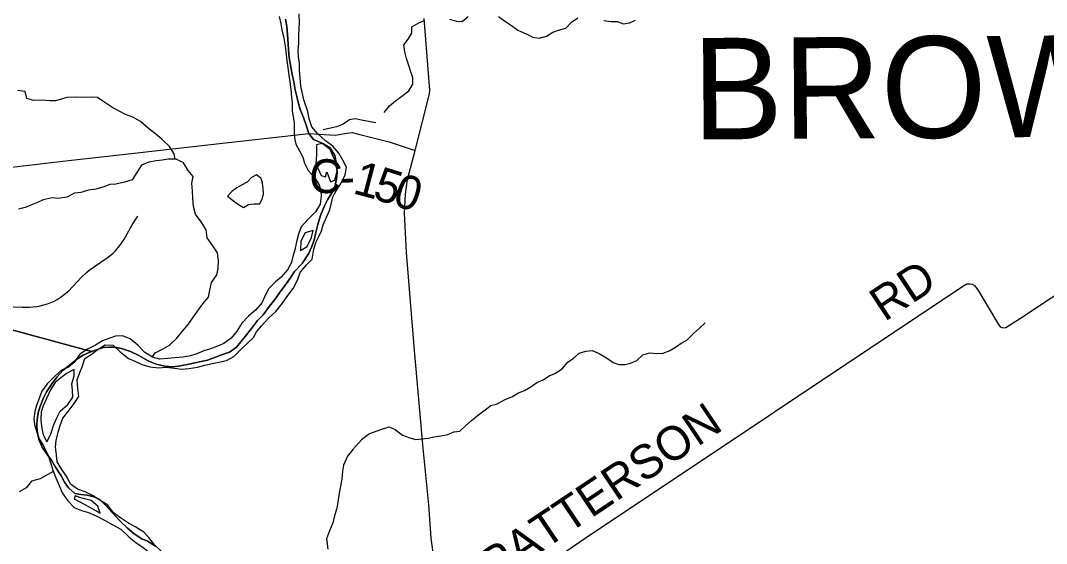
# Model space of a CAD drawing. Extents: x 114843 to 284848, y 317643 to 566895.
# Drawn here: x 132825 to 141921, y 400664 to 405302 of the extents above; entities that cross this region are included whole.
import ezdxf

# ---------------------------------------------------------------- set-up
doc = ezdxf.new("R2010")
doc.units = 0
for name, color, linetype in [('GM_X_County', 7, 'Continuous'), ('GM_X_County_Road', 7, 'Continuous'), ('GM_X_County_Road_Text', 7, 'Continuous'), ('GM_X_Major_River', 7, 'Continuous'), ('GM_X_Minor_Lake', 7, 'Continuous'), ('GM_X_Minor_River', 7, 'Continuous'), ('GM_X_Township', 7, 'Continuous'), ('GM_X_Township_Road', 7, 'Continuous'), ('GM_X_Township_Text', 7, 'Continuous')]:
    doc.layers.add(name, color=color, linetype=linetype)

msp = doc.modelspace()

# ---------------------------------------------------------------- linework, layer by layer
at = {"layer": 'GM_X_County'}
for points in [[(135175, 405315.2), (135186.8, 405248.9), (135192.5, 405176.6), (135198.2, 405096.3), (135202, 405042.1), (135207.8, 404973.8), (135215.6, 404923.6), (135223.4, 404873.4), (135233.2, 404823.2), (135247.1, 404758.9), (135260.8, 404686.6), (135278.6, 404616.3), (135290.4, 404566.1), (135304.3, 404513.8), (135334.1, 404441.5), (135357.9, 404373.1), (135379.7, 404301.6), (135423.7, 404246.5), (135505.9, 404212.1), (135570, 404173.7), (135611.9, 404105.3), (135627.6, 404027), (135631.3, 403954.7), (135627.1, 403898.5), (135614.8, 403840.3), (135594.5, 403788.2), (135546, 403712.1), (135519.7, 403660), (135485.2, 403571.8), (135460.7, 403493.6), (135442.4, 403423.4), (135432.1, 403367.2), (135407.7, 403299), (135377.3, 403232.9), (135320.7, 403146.8), (135254.1, 403076.8), (135221.8, 403024.6), (135175.3, 402958.6), (135126.8, 402894.5), (135088.4, 402838.4), (135031.9, 402768.3), (134977.4, 402692.3), (134926.9, 402642.3), (134872.4, 402572.2), (134815.9, 402500.1), (134739.2, 402404), (134676.7, 402360.1), (134606.3, 402336.2), (134552, 402316.3), (134481.6, 402290.4), (134427.3, 402278.6), (134371, 402266.7), (134304.7, 402252.9), (134224.3, 402237.1), (134168.1, 402231.3), (134103.8, 402235.5), (134027.5, 402255.8), (133957.4, 402284.2), (133867.2, 402334.7), (133801.1, 402367), (133728.8, 402391.3), (133664.6, 402405.6), (133614.4, 402405.8), (133560.2, 402401.9), (133505.9, 402384.1), (133453.3, 402365.7), (133379.1, 402334.3), (133324.8, 402298.3), (133272.4, 402256.4), (133201.9, 402202.4), (133147.4, 402138.4), (133104.9, 402082.3), (133056.5, 402008.2), (133028.1, 401956.1), (133001.7, 401887.9), (132983.4, 401835.8), (132973.1, 401765.6), (132970.9, 401713.4), (132972.6, 401659.2), (132988.4, 401586.9), (133016.2, 401518.5), (133060.2, 401452.1), (133098.1, 401401.8), (133136, 401341.5), (133183.9, 401263), (133215.8, 401208.7), (133249.7, 401158.4), (133305.8, 401106.1), (133360, 401097.8), (133416.2, 401091.6), (133474.4, 401077.4), (133526.5, 401053.1), (133578.5, 401004.8), (133638.5, 400938.3), (133706.5, 400865.8), (133772.4, 400799.3), (133832.5, 400749), (133900.6, 400706.6), (133950.4, 400685.6), (134020.3, 400638.9)], [(134020.3, 400638.9), (133950.4, 400685.6), (133900.6, 400706.6), (133832.5, 400749), (133772.4, 400799.3), (133706.5, 400865.8), (133638.5, 400938.3), (133578.5, 401004.8), (133526.5, 401053.1), (133474.4, 401077.4), (133416.2, 401091.6), (133360, 401097.8), (133305.8, 401106.1), (133249.7, 401158.4), (133215.8, 401208.7), (133183.9, 401263), (133136, 401341.5), (133098.1, 401401.8), (133060.2, 401452.1), (133016.2, 401518.5), (132988.4, 401586.9), (132972.6, 401659.2), (132970.9, 401713.4), (132973.1, 401765.6), (132983.4, 401835.8), (133001.7, 401887.9), (133028.1, 401956.1), (133056.5, 402008.2), (133104.9, 402082.3), (133147.4, 402138.4), (133201.9, 402202.4), (133272.4, 402256.4), (133324.8, 402298.3), (133379.1, 402334.3), (133453.3, 402365.7), (133505.9, 402384.1), (133560.2, 402401.9), (133614.4, 402405.8), (133664.6, 402405.6), (133728.8, 402391.3), (133801.1, 402367), (133867.2, 402334.7), (133957.4, 402284.2), (134027.5, 402255.8), (134103.8, 402235.5), (134168.1, 402231.3), (134224.3, 402237.1), (134304.7, 402252.9), (134371, 402266.7), (134427.3, 402278.6), (134481.6, 402290.4), (134552, 402316.3), (134606.3, 402336.2), (134676.7, 402360.1), (134739.2, 402404), (134815.9, 402500.1), (134872.4, 402572.2), (134926.9, 402642.3), (134977.4, 402692.3), (135031.9, 402768.3), (135088.4, 402838.4), (135126.8, 402894.5), (135175.3, 402958.6), (135221.8, 403024.6), (135254.1, 403076.8), (135320.7, 403146.8), (135377.3, 403232.9), (135407.7, 403299), (135432.1, 403367.2), (135442.4, 403423.4), (135460.7, 403493.6), (135485.2, 403571.8), (135519.7, 403660), (135546, 403712.1), (135594.5, 403788.2), (135614.8, 403840.3), (135627.1, 403898.5), (135631.3, 403954.7), (135627.6, 404027), (135611.9, 404105.3), (135570, 404173.7), (135505.9, 404212.1), (135423.7, 404246.5), (135379.7, 404301.6), (135357.9, 404373.1), (135334.1, 404441.5), (135304.3, 404513.8), (135290.4, 404566.1), (135278.6, 404616.3), (135260.8, 404686.6), (135247.1, 404758.9), (135233.2, 404823.2), (135223.4, 404873.4), (135215.6, 404923.6), (135207.8, 404973.8), (135202, 405042.1), (135198.2, 405096.3), (135192.5, 405176.6), (135186.8, 405248.9), (135175, 405315.2)]]:
    msp.add_lwpolyline(points, dxfattribs=at)
at = {"layer": 'GM_X_County_Road'}
for points in [[(136594.3, 399866), (137829.4, 400711.5), (141179, 402947.6), (141215, 402965.7), (141241.1, 402967.7), (141261.1, 402963.7), (141281.1, 402951.7), (141313.1, 402913.6), (141487.4, 402620.9), (141509.4, 402586.8), (141529.5, 402576.8), (141559.5, 402580.9), (141689.6, 402661.2), (144712.9, 404666.2), (146657, 405975.2)], [(136518.1, 400325), (136466.8, 400710.6), (136445.7, 401007.4), (136395.8, 401510.7), (136316.6, 402375), (136245.4, 403245.3), (136228.1, 403594.2), (136237.5, 403762.8), (136255.1, 403893.3), (136296.6, 404049.9), (136324.2, 404148.4), (136450.6, 404652.5), (136452.5, 404684.6), (136402.2, 405320.3)], [(132646.2, 403990.7), (133250.5, 404060.6), (133674.4, 404106.8), (134642.3, 404218), (135380.9, 404298.8)], [(135380.9, 404298.8), (135614.8, 404285.6), (135718.9, 404302.1), (135764.9, 404308.3), (135833.1, 404290.6), (136091.7, 404225.6), (136324.2, 404148.4)]]:
    msp.add_lwpolyline(points, dxfattribs=at)
at = {"layer": 'GM_X_Major_River'}
for points in [[(135116.6, 405338.8), (135132.6, 405272.6), (135142.5, 405218.5), (135158.5, 405146.3), (135170.5, 405076.1), (135180.5, 404997.9), (135186.5, 404945.7), (135194.4, 404885.6), (135204.4, 404817.4), (135212.4, 404757.2), (135220.3, 404689), (135228.3, 404622.9), (135232.3, 404570.7), (135234.2, 404498.5), (135242.2, 404448.4), (135250.2, 404396.3), (135252.1, 404322.1), (135254.1, 404257.9), (135266.1, 404205.8), (135300.1, 404139.6), (135328.1, 404089.4), (135342.1, 404037.3), (135376.2, 403973.1), (135432.3, 403910.9), (135472.3, 403844.7), (135488.3, 403794.6), (135490.3, 403744.4), (135482.2, 403674.3), (135440, 403604.1), (135373.8, 403540), (135311.6, 403471.8), (135289.5, 403407.7), (135271.4, 403339.5), (135255.4, 403269.3), (135243.3, 403219.2), (135225.2, 403151), (135191.1, 403090.9), (135134.9, 403026.8), (135084.7, 402984.7), (135026.5, 402926.6), (134986.4, 402852.4), (134966.3, 402800.3), (134910.1, 402736.1), (134845.9, 402680), (134787.7, 402617.9), (134741.6, 402545.8), (134691.4, 402483.6), (134627.2, 402437.5), (134571.1, 402413.5), (134500.9, 402387.5), (134450.8, 402373.5), (134386.6, 402347.4), (134332.4, 402327.4), (134266.3, 402317.5), (134194.1, 402311.5), (134127.9, 402303.5), (134059.8, 402297.5), (133995.6, 402317.6), (133927.5, 402357.8), (133863.4, 402424), (133797.3, 402478.2), (133729.1, 402504.3), (133667, 402502.3), (133616.9, 402486.3), (133550.7, 402462.3), (133488.5, 402424.2), (133418.3, 402388.1), (133352.1, 402344.1), (133301.9, 402267.9), (133249.8, 402227.8), (133189.6, 402199.8), (133125.4, 402145.7), (133061.2, 402079.5), (133013.1, 402015.4), (132993, 401959.3), (132966.9, 401889.1), (132950.8, 401835), (132942.7, 401770.8), (132948.7, 401720.7), (132966.7, 401660.5), (132990.7, 401592.3), (133030.7, 401524.1), (133066.8, 401451.9), (133090.8, 401381.7), (133110.8, 401313.5), (133136.8, 401247.3), (133166.8, 401179.1), (133192.8, 401112.9), (133242.9, 401042.7), (133299, 400982.5), (133365.1, 400956.4), (133427.2, 400938.4), (133495.4, 400908.2), (133569.5, 400870.1), (133643.7, 400829.9), (133713.8, 400791.8), (133775.9, 400731.6)], [(133960.8, 400720.9), (133918.3, 400763.6), (133848.1, 400807.8), (133782, 400843.9), (133711.9, 400892.1), (133647.7, 400936.2), (133597.7, 401004.4), (133527.6, 401048.6), (133463.4, 401090.7), (133399.3, 401122.8), (133331.2, 401144.9), (133267, 401189.1), (133239, 401253.3), (133190.9, 401321.5), (133148.9, 401387.7), (133142.9, 401449.9), (133135, 401522), (133141, 401578.2), (133159.1, 401650.4), (133177.2, 401710.5), (133201.3, 401776.7), (133255.5, 401846.8), (133299.7, 401907), (133341.8, 401967.1), (133331.8, 402039.3), (133327.9, 402115.5), (133350, 402179.6), (133372.1, 402231.8), (133396.2, 402305.9), (133450.3, 402340), (133512.5, 402386.1), (133576.7, 402426.1), (133646.9, 402424.1), (133709, 402363.9), (133781.1, 402305.7), (133839.2, 402279.6), (133909.4, 402249.5), (133975.5, 402231.4), (134047.7, 402223.3), (134115.8, 402227.3), (134190, 402219.2), (134252.2, 402211.2), (134318.3, 402217.1), (134392.5, 402229.1), (134458.7, 402245.1), (134522.8, 402259.1), (134583, 402273.1), (134651.2, 402287.1), (134717.3, 402321.2), (134781.6, 402387.3), (134831.7, 402433.4), (134889.9, 402489.5), (134918, 402541.6), (134960.1, 402593.8), (135024.3, 402663.9), (135088.5, 402722), (135148.7, 402796.2), (135194.9, 402862.3), (135243.1, 402926.5), (135281.2, 403000.6), (135303.3, 403068.8), (135361.5, 403134.9), (135411.7, 403185), (135425.8, 403275.2), (135443.9, 403333.4), (135469.9, 403385.5), (135492, 403437.6), (135508.1, 403489.8), (135536.2, 403557.9), (135566.4, 403624.1), (135582.4, 403684.2), (135592.5, 403738.4), (135622.6, 403792.5), (135670.8, 403866.6), (135702.9, 403934.8), (135715, 404001), (135683, 404065.1), (135646.9, 404125.3), (135592.8, 404187.5), (135528.7, 404233.7), (135456.6, 404299.9), (135406.5, 404360.1), (135384.5, 404430.3), (135372.6, 404494.4), (135336.5, 404598.8), (135320.6, 404666.9), (135310.6, 404723.1), (135302.6, 404793.3), (135298.7, 404859.5), (135296.7, 404923.6), (135290.7, 404979.8), (135286.8, 405031.9), (135290.8, 405102.1), (135292.9, 405168.3), (135294.9, 405232.4), (135297, 405284.6), (135295, 405360.8)], [(135448.5, 404199.6), (135448.5, 404117.4), (135442.4, 404031.2), (135490.4, 403926.9), (135528.5, 403914.9), (135540.6, 403961), (135572.6, 403872.7), (135610.7, 403886.7), (135632.8, 403968.9)], [(135632.8, 403968.9), (135616.8, 404049.1), (135568.8, 404157.5), (135498.6, 404211.6), (135448.5, 404199.6)], [(135307.5, 403261.3), (135365.6, 403299.3), (135403.8, 403377.5), (135419.9, 403439.7)], [(135419.9, 403439.7), (135347.7, 403419.7), (135309.5, 403345.5), (135307.5, 403261.3)], [(133301.2, 402205.8), (133237.7, 402175.7), (133181.5, 402133.6), (133131.4, 402091.5), (133091.3, 402027.4), (133059.1, 401957.2), (133027, 401885.1), (133008.9, 401832.9), (133004.8, 401764.8), (133010.8, 401700.6), (133024.8, 401628.4), (133056.8, 401564.2), (133095, 401632.4), (133113.1, 401700.5)], [(133113.1, 401700.5), (133123.1, 401724.6), (133149.2, 401784.7), (133177.3, 401836.8), (133243.5, 401897), (133287.7, 401961.1), (133285.7, 402025.3), (133279.7, 402079.4), (133299.8, 402151.6), (133301.2, 402205.8)], [(133509.5, 400996.5), (133451.4, 401044.6), (133369.2, 401064.7), (133309.1, 401086.8), (133299, 401058.7)], [(133299, 401058.7), (133395.2, 401008.6), (133529.5, 400934.3), (133509.5, 400996.5)], [(133775.9, 400731.6), (133787.3, 400721), (133848.4, 400673.6), (133912, 400627.1), (133983.6, 400572.4), (134047.1, 400515.9), (134112.8, 400473.3), (134160.4, 400416.9), (134197.8, 400346.5), (134219.3, 400278.2), (134238.8, 400215.9), (134288.2, 400149.4), (134315.7, 400085.1), (134333.2, 400020.9), (134340.8, 399970.7), (134356.3, 399908.5), (134377.8, 399844.2), (134401.3, 399773.9), (134426.7, 399705.6), (134478.3, 399645.1)], [(134478.3, 399645.1), (134490.8, 399709.2), (134467.2, 399769.4), (134453.8, 399839.7), (134442.3, 399903.9), (134428.7, 399954), (134407.3, 400026.3), (134383.7, 400086.6), (134360.1, 400136.9), (134336.7, 400211.2), (134309.2, 400271.5), (134275.7, 400335.9), (134232.2, 400402.3), (134180.7, 400462.8), (134137.3, 400533.2), (134075.8, 400593.8), (134012.2, 400652.4), (133960.8, 400720.9)]]:
    msp.add_lwpolyline(points, dxfattribs=at)
at = {"layer": 'GM_X_Minor_Lake'}
for points in [[(134960.8, 403890.8), (134955.8, 403904.7), (134915.8, 403934.9), (134871.7, 403911), (134833.4, 403869), (134785.2, 403841.1), (134743.1, 403819.2), (134696.9, 403785.3), (134660.6, 403743.3)], [(134660.6, 403743.3), (134712.6, 403703), (134758.5, 403670.8), (134802.4, 403642.6), (134846.6, 403670.5), (134894.7, 403676.3), (134946.8, 403676.2), (134967, 403720.2), (134979.2, 403762.2), (134977.4, 403812.4), (134971.6, 403860.5), (134960.8, 403890.8)]]:
    msp.add_lwpolyline(points, dxfattribs=at)
at = {"layer": 'GM_X_Minor_River'}
for points in [[(136629.1, 405313.3), (136689.1, 405296.9), (136741, 405292.6), (136793.3, 405336.4)], [(137063.4, 405338.8), (137115.1, 405300.4), (137176.9, 405257.9), (137234.7, 405215.4), (137308.5, 405184.9), (137368.3, 405154.5), (137422.3, 405146.1), (137488.4, 405163.8), (137544.6, 405199.5), (137594.7, 405215.3), (137658.9, 405234.9), (137711.1, 405286.8), (137765.4, 405326.5)], [(136048.3, 404486.7), (136096.7, 404544.5), (136148.9, 404590.3), (136205.2, 404632.1), (136267.5, 404679.8), (136303.8, 404737.8), (136304.1, 404793.9), (136284.4, 404848.2), (136268.8, 404902.4), (136247.1, 404964.7), (136231.4, 405024.9), (136223.8, 405085.1), (136260.1, 405137), (136294.4, 405189), (136294.7, 405247.1), (136356.9, 405280.8), (136407, 405302.6)], [(137995.3, 405303.1), (138057.2, 405292.7), (138113.2, 405292.4), (138171.1, 405272), (138225.2, 405281.7), (138277.3, 405305.4)], [(134197.3, 404073.8), (134187.4, 404119.9), (134145.6, 404184.2), (134077.8, 404250.6), (134025.9, 404292.9), (133958, 404345.3), (133888.2, 404407.7), (133820.2, 404446), (133754.2, 404468.3), (133698.2, 404498.6), (133642.3, 404526.8), (133572.3, 404575.2), (133506.4, 404619.5), (133456.4, 404621.7), (133376.2, 404618), (133308.1, 404622.2), (133236, 404618.5), (133185.9, 404604.6), (133133.7, 404590.8), (133083.6, 404591), (133013.5, 404595.2), (132943.4, 404591.5), (132879.4, 404611.7), (132865.6, 404673.9), (132797.6, 404682.2)], [(135975.1, 404393.6), (135847, 404418.8), (135793, 404429.3), (135742.8, 404421.7), (135686.3, 404384.1), (135625.9, 404358.6), (135571.6, 404347), (135509.3, 404333.5)], [(133993.5, 402318.8), (134017.9, 402354.3), (134082.1, 402386.1), (134146.4, 402422), (134210.7, 402483.9), (134261.1, 402547.9), (134311.4, 402605.8), (134359.7, 402673.8), (134402.1, 402737.8), (134442.3, 402789.8), (134490.7, 402847.8), (134502.9, 402909.9), (134517.2, 402978), (134565.6, 403046), (134575.9, 403104.1), (134580.1, 403170.2), (134570.4, 403240.4), (134528.6, 403304.7), (134480.8, 403375.1), (134471.1, 403447.3), (134427.3, 403515.6), (134377.5, 403586), (134357.8, 403652.2), (134352.1, 403730.4), (134350.3, 403788.5), (134342.6, 403858.7), (134356.9, 403918.8), (134311, 403973.1), (134269.2, 404041.4), (134203.3, 404073.7), (134133.2, 404074), (134081, 404064.2), (134030.9, 404058.3), (133962.8, 404046.5), (133896.6, 404020.7), (133856.2, 403954.7), (133813.9, 403890.7), (133745.7, 403868.9), (133669.5, 403851.1), (133617.4, 403847.3), (133563.2, 403827.4), (133493, 403805.6), (133428.9, 403797.8), (133358.7, 403776), (133304.6, 403770.2), (133234.3, 403736.4), (133156.2, 403724.6), (133106.1, 403728.8), (133025.9, 403711), (132975.7, 403689.2), (132915.5, 403663.3), (132865.4, 403643.4), (132807.2, 403629.6)], [(136040.3, 401679.6), (136092.4, 401697.4), (136146.3, 401675), (136210, 401624.5), (136275.8, 401600), (136329.8, 401587.7), (136383.8, 401591.4), (136439.9, 401599), (136489.9, 401608.8), (136550, 401618.4), (136612.1, 401630.1), (136666.2, 401653.8), (136718.3, 401661.5), (136772.6, 401711.3), (136822.8, 401755.2), (136873.1, 401797), (136931.3, 401840.7), (136993.6, 401888.5), (137045.7, 401900.2), (137121.9, 401939.8), (137182.1, 401965.5), (137240.3, 402001.3), (137292.4, 402021), (137348.6, 402052.8), (137402.8, 402092.5), (137457, 402114.3), (137511.2, 402152), (137561.3, 402171.8), (137625.6, 402213.5), (137675.9, 402271.4), (137726.1, 402307.1), (137776.4, 402351), (137836.5, 402368.7), (137892.5, 402374.3), (137954.4, 402349.9), (138020.2, 402311.4), (138077.9, 402269), (138129.9, 402252.6), (138181.9, 402252.3), (138231.9, 402264), (138288.1, 402287.8), (138342.4, 402337.5), (138404.5, 402355.2), (138462.5, 402348.9), (138522.5, 402352.5), (138576.6, 402372.2), (138630.8, 402404), (138681, 402439.8), (138733.2, 402467.5), (138791.5, 402525.3), (138845.8, 402575.1), (138896.1, 402621), (138892.1, 402619)], [(136040.3, 401679.6), (135917.5, 401635.8), (135848.8, 401582.3), (135769.8, 401496.7), (135723.2, 401439), (135688.3, 401359), (135679.8, 401305), (135673.2, 401234.8), (135660.5, 401172.7), (135650, 401110.7), (135639.2, 401030.5), (135628.7, 400976.4), (135608, 400908.4), (135593.4, 400848.4), (135564.6, 400776.4), (135537.9, 400706.4)], [(133114.8, 401303.3), (132997.6, 401237.2), (132923.4, 401215.4), (132875.1, 401157.4), (132812.9, 401123.5)], [(135537.9, 400706.4), (135550.2, 400614.4)]]:
    msp.add_lwpolyline(points, dxfattribs=at)
at = {"layer": 'GM_X_Township'}
for points in [[(135175, 405315.2), (135186.8, 405248.9), (135192.5, 405176.6), (135198.2, 405096.3), (135202, 405042.1), (135207.8, 404973.8), (135215.6, 404923.6), (135223.4, 404873.4), (135233.2, 404823.2), (135247.1, 404758.9), (135260.8, 404686.6), (135278.6, 404616.3), (135290.4, 404566.1), (135304.3, 404513.8), (135334.1, 404441.5), (135357.9, 404373.1), (135379.7, 404301.6), (135423.7, 404246.5), (135505.9, 404212.1), (135570, 404173.7), (135611.9, 404105.3), (135627.6, 404027), (135631.3, 403954.7), (135627.1, 403898.5), (135614.8, 403840.3), (135594.5, 403788.2), (135546, 403712.1), (135519.7, 403660), (135485.2, 403571.8), (135460.7, 403493.6), (135442.4, 403423.4), (135432.1, 403367.2), (135407.7, 403299), (135377.3, 403232.9), (135320.7, 403146.8), (135254.1, 403076.8), (135221.8, 403024.6), (135175.3, 402958.6), (135126.8, 402894.5), (135088.4, 402838.4), (135031.9, 402768.3), (134977.4, 402692.3), (134926.9, 402642.3), (134872.4, 402572.2), (134815.9, 402500.1), (134739.2, 402404), (134676.7, 402360.1), (134606.3, 402336.2), (134552, 402316.3), (134481.6, 402290.4), (134427.3, 402278.6), (134371, 402266.7), (134304.7, 402252.9), (134224.3, 402237.1), (134168.1, 402231.3), (134103.8, 402235.5), (134027.5, 402255.8), (133957.4, 402284.2), (133867.2, 402334.7), (133801.1, 402367), (133728.8, 402391.3), (133664.6, 402405.6), (133614.4, 402405.8), (133560.2, 402401.9), (133505.9, 402384.1), (133453.3, 402365.7), (132602.9, 402598.1)], [(134020.3, 400638.9), (133950.4, 400685.6), (133900.6, 400706.6), (133832.5, 400749), (133772.4, 400799.3), (133706.5, 400865.8), (133638.5, 400938.3), (133578.5, 401004.8), (133526.5, 401053.1), (133474.4, 401077.4), (133416.2, 401091.6), (133360, 401097.8), (133305.8, 401106.1), (133249.7, 401158.4), (133215.8, 401208.7), (133183.9, 401263), (133136, 401341.5), (133098.1, 401401.8), (133060.2, 401452.1), (133016.2, 401518.5), (132988.4, 401586.9), (132972.6, 401659.2), (132970.9, 401713.4), (132973.1, 401765.6), (132983.4, 401835.8), (133001.7, 401887.9), (133028.1, 401956.1), (133056.5, 402008.2), (133104.9, 402082.3), (133147.4, 402138.4), (133201.9, 402202.4), (133272.4, 402256.4), (133324.8, 402298.3), (133379.1, 402334.3), (133453.3, 402365.7), (133505.9, 402384.1), (133560.2, 402401.9), (133614.4, 402405.8), (133664.6, 402405.6), (133728.8, 402391.3), (133801.1, 402367), (133867.2, 402334.7), (133957.4, 402284.2), (134027.5, 402255.8), (134103.8, 402235.5), (134168.1, 402231.3), (134224.3, 402237.1), (134304.7, 402252.9), (134371, 402266.7), (134427.3, 402278.6), (134481.6, 402290.4), (134552, 402316.3), (134606.3, 402336.2), (134676.7, 402360.1), (134739.2, 402404), (134815.9, 402500.1), (134872.4, 402572.2), (134926.9, 402642.3), (134977.4, 402692.3), (135031.9, 402768.3), (135088.4, 402838.4), (135126.8, 402894.5), (135175.3, 402958.6), (135221.8, 403024.6), (135254.1, 403076.8), (135320.7, 403146.8), (135377.3, 403232.9), (135407.7, 403299), (135432.1, 403367.2), (135442.4, 403423.4), (135460.7, 403493.6), (135485.2, 403571.8), (135519.7, 403660), (135546, 403712.1), (135594.5, 403788.2), (135614.8, 403840.3), (135627.1, 403898.5), (135631.3, 403954.7), (135627.6, 404027), (135611.9, 404105.3), (135570, 404173.7), (135505.9, 404212.1), (135423.7, 404246.5), (135379.7, 404301.6), (135357.9, 404373.1), (135334.1, 404441.5), (135304.3, 404513.8), (135290.4, 404566.1), (135278.6, 404616.3), (135260.8, 404686.6), (135247.1, 404758.9), (135233.2, 404823.2), (135223.4, 404873.4), (135215.6, 404923.6), (135207.8, 404973.8), (135202, 405042.1), (135198.2, 405096.3), (135192.5, 405176.6), (135186.8, 405248.9), (135175, 405315.2)], [(132602.9, 402598.1), (133453.3, 402365.7), (133379.1, 402334.3), (133324.8, 402298.3), (133272.4, 402256.4), (133201.9, 402202.4), (133147.4, 402138.4), (133104.9, 402082.3), (133056.5, 402008.2), (133028.1, 401956.1), (133001.7, 401887.9), (132983.4, 401835.8), (132973.1, 401765.6), (132970.9, 401713.4), (132972.6, 401659.2), (132988.4, 401586.9), (133016.2, 401518.5), (133060.2, 401452.1), (133098.1, 401401.8), (133136, 401341.5), (133183.9, 401263), (133215.8, 401208.7), (133249.7, 401158.4), (133305.8, 401106.1), (133360, 401097.8), (133416.2, 401091.6), (133474.4, 401077.4), (133526.5, 401053.1), (133578.5, 401004.8), (133638.5, 400938.3), (133706.5, 400865.8), (133772.4, 400799.3), (133832.5, 400749), (133900.6, 400706.6), (133950.4, 400685.6), (134020.3, 400638.9)]]:
    msp.add_lwpolyline(points, dxfattribs=at)
at = {"layer": 'GM_X_Township_Road'}
msp.add_lwpolyline([(132612, 402768.8), (132838.5, 402760.3), (132903.9, 402760.9), (132968.3, 402766.2), (133000.2, 402771.4), (133063.3, 402788.6), (133093.1, 402800), (133122.1, 402813.2), (133150.4, 402828.5), (133177.5, 402845.6), (133227.2, 402883), (133252.3, 402906.2), (133363.7, 403022.1), (133409.7, 403067.1), (133433.7, 403088.4), (133594.1, 403197.4), (133643.9, 403236.2), (133667.1, 403259.4), (133706.4, 403305.9), (133741.3, 403355.8), (133814.3, 403489.8), (133846.1, 403541.9), (133864.1, 403567.1)], dxfattribs=at)

# ---------------------------------------------------------------- texts
at = {"layer": 'GM_X_County_Road_Text'}
for s, height, rotation, p in [('C', 300, 354.91944, (135372.1, 403785.9)), ('1', 300, 345.33972, (135760.9, 403771.2)), ('5', 300, 342.52795, (135935.9, 403725.5)), ('-', 300, 2.60509, (135661.5, 403763.1)), ('0', 300, 341.82114, (136111.3, 403670.3)), ('RD', 300.01, 33.41469, (140484.8, 402626.4)), ('PATTERSON', 300.01, 33.90409, (137032.1, 400312.3))]:
    msp.add_text(s, height=height, rotation=rotation, dxfattribs=at).set_placement(p)
at = {"layer": 'GM_X_Township_Text'}
msp.add_text('BROWN', height=900.04, rotation=0.41169, dxfattribs=at).set_placement((138783.7, 404246.6))

doc.saveas('drawing.dxf')
